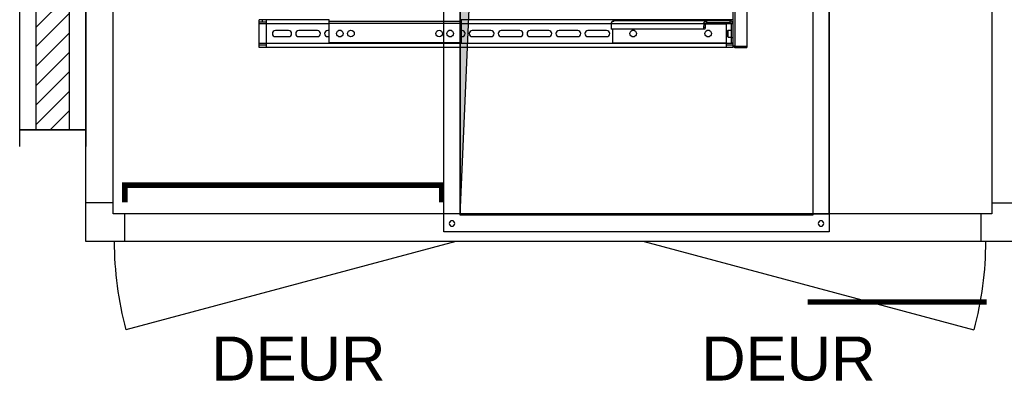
# Model space of a CAD drawing. Extents: x -156717 to 425753, y -51191 to 363295.
# Tile 346 of 502: x 124883 to 126671, y 159150 to 159807. Entities that reach past the tile are written whole.
import ezdxf

# ---------------------------------------------------------------- set-up
doc = ezdxf.new("R2010")
doc.units = 0
doc.header["$LTSCALE"] = 50
doc.layers.get('0').update_dxf_attribs({"linetype": 'CONTINUOUS'})
for name, color, linetype in [('01', 7, 'CONTINUOUS'), ('HACHURES', 8, 'CONTINUOUS'), ('TEXTEND', 92, 'CONTINUOUS')]:
    doc.layers.add(name, color=color, linetype=linetype)
doc.styles.add('Arial', font='ARIAL.TTF', dxfattribs={"height": 1.8})

# ---------------------------------------------------------------- blocks, each defined once
blk = doc.blocks.new('C5055')
at = {"layer": '01'}
for p, q in [((70, 1615), (70, 1665)), ((1625, 1615), (1625, 1665)), ((50, 1595), (0, 1595)), ((1645, 1595), (1695, 1595)), ((50, 70), (0, 70)), ((1645, 70), (1695, 70)), ((70, 50), (70, 0)), ((1625, 50), (1625, 0))]:
    blk.add_line(p, q, dxfattribs=at)
for points in [[(0, 0), (1695, 0), (1695, 1665), (0, 1665)], [(50, 50), (1645, 50), (1645, 1615), (50, 1615)]]:
    blk.add_lwpolyline(points, close=True, dxfattribs=at)
blk = doc.blocks.new('r51', base_point=(-38378.68599496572, -5321.668738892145))
blk.add_lwpolyline([(-38083.68599496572, -5321.668738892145), (-38053.68599496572, -5321.668738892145), (-38053.68599496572, -6886.668738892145), (-38083.68599496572, -6886.668738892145)], close=True)
blk = doc.blocks.new('er71c6dnh7h', base_point=(4798.891865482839, -1013.066892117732))
at = {"color": 9, "linetype": 'Continuous'}
for p, q in [((4653.891865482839, -533.0791203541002), (4653.891865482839, -1493.0791203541)), ((4657.491865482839, -535.0791203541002), (4657.491865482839, -1491.0791203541)), ((4678.891865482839, -533.0791203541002), (4678.891865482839, -1493.0791203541)), ((3793.891865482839, -1493.0791203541), (3793.891865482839, -1443.0791203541)), ((3920.391865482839, -1443.0791203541), (3793.891865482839, -1443.0791203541)), ((3806.391865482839, -1447.0791203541), (3793.891865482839, -1447.0791203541)), ((3798.891865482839, -1443.0791203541), (3798.891865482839, -1447.0791203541)), ((3806.391865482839, -1443.0791203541), (3806.391865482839, -1493.0791203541)), ((3920.391865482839, -1442.421378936), (3920.391865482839, -1485.0791203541)), ((4160.391865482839, -1445.8577804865), (3920.391865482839, -1445.8577804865)), ((4160.391865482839, -1442.421378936), (4160.391865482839, -1485.0791203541)), ((4653.891865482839, -1443.0791203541), (4160.391865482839, -1443.0791203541)), ((4648.391865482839, -1445.0791203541), (4435.891865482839, -1445.0791203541)), ((4606.431900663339, -1448.0791203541), (4606.431900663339, -1445.0791203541)), ((4606.431900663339, -1448.0791203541), (4648.391865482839, -1448.0791203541)), ((4641.391865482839, -1443.0791203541), (4641.391865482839, -1445.0791203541)), ((4641.391865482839, -1448.0791203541), (4641.391865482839, -1493.0791203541)), ((4648.391865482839, -1445.0791203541), (4648.391865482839, -1448.0791203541)), ((4648.891865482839, -1445.109361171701), (4648.891865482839, -1443.0791203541)), ((4653.891865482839, -1447.0791203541), (4652.623949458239, -1447.0791203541)), ((3920.391865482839, -1450.0791203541), (3793.891865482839, -1450.0791203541)), ((3847.141865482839, -1462.5791203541), (3823.141865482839, -1462.5791203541)), ((3899.641865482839, -1462.5791203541), (3865.641865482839, -1462.5791203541)), ((3920.391865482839, -1462.5791203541), (3918.141865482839, -1462.5791203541)), ((4160.391865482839, -1449.6252975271), (3920.391865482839, -1449.6252975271)), ((3942.764121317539, -1462.5791203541), (3938.019609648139, -1462.5791203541)), ((4142.764121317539, -1462.5791203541), (4138.019609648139, -1462.5791203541)), ((4432.966651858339, -1450.0791203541), (4160.391865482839, -1450.0791203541)), ((4162.141865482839, -1462.5791203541), (4160.391865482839, -1462.5791203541)), ((4214.641865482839, -1462.5791203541), (4180.641865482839, -1462.5791203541)), ((4267.141865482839, -1462.5791203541), (4233.141865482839, -1462.5791203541)), ((4319.641865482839, -1462.5791203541), (4285.641865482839, -1462.5791203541)), ((4372.141865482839, -1462.5791203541), (4338.141865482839, -1462.5791203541)), ((4424.641865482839, -1462.5791203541), (4390.641865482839, -1462.5791203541)), ((4432.939150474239, -1450.5791203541), (4432.939150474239, -1460.0791203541)), ((4600.834290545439, -1450.5791203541), (4432.939150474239, -1450.5791203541)), ((4602.954594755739, -1460.0791203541), (4432.939150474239, -1460.0791203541)), ((4435.891865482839, -1485.0791203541), (4435.891865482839, -1460.0791203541)), ((4475.264121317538, -1462.5791203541), (4470.519609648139, -1462.5791203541)), ((4600.626245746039, -1457.126405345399), (4600.001879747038, -1460.0791203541)), ((4600.834290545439, -1450.5791203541), (4600.626245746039, -1457.126405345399)), ((4603.578960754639, -1457.126405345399), (4600.626245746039, -1457.126405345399)), ((4603.787005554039, -1450.5791203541), (4600.834290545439, -1450.5791203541)), ((4603.578960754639, -1457.126405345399), (4602.954594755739, -1460.0791203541)), ((4603.787005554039, -1450.5791203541), (4603.578960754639, -1457.126405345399)), ((4603.787005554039, -1450.5791203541), (4641.391865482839, -1450.5791203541)), ((4611.264121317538, -1462.5791203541), (4606.519609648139, -1462.5791203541)), ((4650.834978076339, -1450.0791203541), (4641.391865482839, -1450.0791203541)), ((4644.891865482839, -1473.8291203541), (4644.891865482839, -1462.3291203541)), ((4645.391865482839, -1474.3291203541), (4645.391865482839, -1461.8291203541)), ((4645.391865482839, -1461.8291203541), (4650.891865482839, -1461.8291203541)), ((4653.891865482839, -1450.5791203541), (4650.891865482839, -1450.5791203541)), ((4650.891865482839, -1450.5791203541), (4650.891865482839, -1485.0791203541)), ((3823.141865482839, -1473.5791203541), (3847.141865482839, -1473.5791203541)), ((3865.641865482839, -1473.5791203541), (3899.641865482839, -1473.5791203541)), ((3918.141865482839, -1473.5791203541), (3920.391865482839, -1473.5791203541)), ((3938.019609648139, -1473.5791203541), (3942.764121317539, -1473.5791203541)), ((4138.019609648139, -1473.5791203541), (4142.764121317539, -1473.5791203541)), ((4160.391865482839, -1473.5791203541), (4162.141865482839, -1473.5791203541)), ((4180.641865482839, -1473.5791203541), (4214.641865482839, -1473.5791203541)), ((4233.141865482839, -1473.5791203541), (4267.141865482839, -1473.5791203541)), ((4285.641865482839, -1473.5791203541), (4319.641865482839, -1473.5791203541)), ((4338.141865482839, -1473.5791203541), (4372.141865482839, -1473.5791203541)), ((4390.641865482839, -1473.5791203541), (4424.641865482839, -1473.5791203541)), ((4470.519609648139, -1473.5791203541), (4475.264121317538, -1473.5791203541)), ((4606.519609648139, -1473.5791203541), (4611.264121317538, -1473.5791203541)), ((4645.391865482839, -1474.3291203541), (4650.891865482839, -1474.3291203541)), ((4650.891865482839, -1475.0791203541), (4653.891865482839, -1475.0791203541)), ((4653.891865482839, -1486.0791203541), (3793.891865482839, -1486.0791203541)), ((3806.391865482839, -1489.0791203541), (3793.891865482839, -1489.0791203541)), ((4653.891865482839, -1493.0791203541), (3793.891865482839, -1493.0791203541)), ((4160.391865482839, -1485.0791203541), (3920.391865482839, -1485.0791203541)), ((4435.891865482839, -1485.0791203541), (4641.391865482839, -1485.0791203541)), ((4653.891865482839, -1489.0791203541), (4641.391865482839, -1489.0791203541)), ((4650.891865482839, -1485.0791203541), (4653.891865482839, -1485.0791203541)), ((4657.491865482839, -1491.0791203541), (4657.491865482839, -1493.0791203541)), ((4657.491865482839, -1491.0791203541), (4678.891865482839, -1491.0791203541)), ((4657.491865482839, -1493.0791203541), (4678.891865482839, -1493.0791203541))]:
    blk.add_line(p, q, dxfattribs=at)
for centre in [(3940.391865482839, -1468.0791203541), (3960.391865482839, -1468.0791203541), (4120.391865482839, -1468.0791203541), (4140.391865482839, -1468.0791203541), (4472.891865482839, -1468.0791203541), (4608.891865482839, -1468.0791203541)]:
    blk.add_circle(centre, 6, dxfattribs=at)
for centre, radius, start, end in [((4648.391865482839, -1450.5791203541), 5.5, 0, 89.99999999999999), ((4648.391865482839, -1450.5791203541), 2.5, 0, 89.99999999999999), ((3823.141865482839, -1468.0791203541), 5.5, 89.99999999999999, 270), ((3847.141865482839, -1468.0791203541), 5.5, 270, 89.99999999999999), ((3865.641865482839, -1468.0791203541), 5.5, 89.99999999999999, 270), ((3899.641865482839, -1468.0791203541), 5.5, 270, 89.99999999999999), ((3918.141865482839, -1468.0791203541), 5.5, 89.99999999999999, 270), ((4162.141865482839, -1468.0791203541), 5.5, 270, 89.99999999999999), ((4180.641865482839, -1468.0791203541), 5.5, 89.99999999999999, 270), ((4214.641865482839, -1468.0791203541), 5.5, 270, 89.99999999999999), ((4233.141865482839, -1468.0791203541), 5.5, 89.99999999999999, 270), ((4267.141865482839, -1468.0791203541), 5.5, 270, 89.99999999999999), ((4285.641865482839, -1468.0791203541), 5.5, 89.99999999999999, 270), ((4319.641865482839, -1468.0791203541), 5.5, 270, 89.99999999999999), ((4338.141865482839, -1468.0791203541), 5.5, 89.99999999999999, 270), ((4372.141865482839, -1468.0791203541), 5.5, 270, 89.99999999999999), ((4390.641865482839, -1468.0791203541), 5.5, 89.99999999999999, 270), ((4424.641865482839, -1468.0791203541), 5.5, 270, 89.99999999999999), ((4645.391865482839, -1462.3291203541), 0.5, 89.99999999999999, 180), ((4645.391865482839, -1473.8291203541), 0.5, 180, 270), ((4657.491865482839, -1489.4791203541), 3.600000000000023, 180, 270), ((4657.491865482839, -1489.4791203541), 1.600000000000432, 238.7515707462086, 270.0000000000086)]:
    blk.add_arc(centre, radius, start, end, dxfattribs=at)
for points, start_tangent, end_tangent in [([(4432.939150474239, -1450.5791203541), (4432.972856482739, -1449.9663146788), (4433.073835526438, -1449.3598848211), (4433.240177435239, -1448.770590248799), (4433.470702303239, -1448.2023502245), (4433.762189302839, -1447.6637906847), (4434.110039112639, -1447.1628664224), (4434.511984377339, -1446.7029672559), (4434.960967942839, -1446.2923467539)], (1.836909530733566e-16, 1), (0.7745213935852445, 0.6325477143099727)), ([(4434.960967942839, -1446.2923467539), (4435.066865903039, -1446.1112201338), (4435.177590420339, -1445.9132352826), (4435.292223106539, -1445.7110317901), (4435.409845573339, -1445.5172492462), (4435.529539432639, -1445.3445272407), (4435.589876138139, -1445.2700138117), (4435.650386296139, -1445.2055053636), (4435.891865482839, -1445.0791203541)], (0.5222455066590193, 0.852795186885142), (1, -1.836909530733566e-16)), ([(4434.960967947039, -1446.2923467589), (4435.720319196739, -1445.773340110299), (4436.554677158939, -1445.3912858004), (4437.440536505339, -1445.157723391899), (4438.352461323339, -1445.0791203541)], (0.7745213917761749, 0.6325477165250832), (1, 1.253738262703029e-09)), ([(4600.834290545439, -1450.5791203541), (4600.887924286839, -1449.9162542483), (4601.020006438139, -1449.2626477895), (4601.228511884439, -1448.6290104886), (4601.511221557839, -1448.0228465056), (4601.863220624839, -1447.4550445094), (4602.281004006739, -1446.9316531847), (4602.756854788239, -1446.4625704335), (4603.286188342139, -1446.0525156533), (4603.859202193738, -1445.7092677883), (4604.470002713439, -1445.4364487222), (4605.107820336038, -1445.2389986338), (4605.765307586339, -1445.1192111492), (4606.431900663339, -1445.0791203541)], (0.02132761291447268, 0.9997725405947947), (1, -1.836909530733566e-16)), ([(4603.787005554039, -1450.5791203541), (4603.828571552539, -1450.224570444), (4603.920291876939, -1449.8744712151), (4604.060226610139, -1449.5393904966), (4604.244086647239, -1449.2283151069), (4604.471177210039, -1448.9426262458), (4604.737469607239, -1448.6891766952), (4605.035412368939, -1448.475474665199), (4605.358233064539, -1448.3055852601), (4605.704834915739, -1448.1804812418), (4606.066243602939, -1448.1043891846), (4606.431900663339, -1448.0791203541)], (0.04687982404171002, 0.9989005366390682), (1, -1.836909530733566e-16)), ([(4653.891865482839, -1489.4791203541), (4653.899576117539, -1489.5457870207), (4653.922663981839, -1489.6124536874), (4653.961041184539, -1489.6791203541), (4654.014532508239, -1489.7457870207), (4654.165899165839, -1489.8791203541), (4654.374174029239, -1490.0124536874), (4654.635793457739, -1490.1457870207), (4654.946281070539, -1490.2791203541), (4655.300324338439, -1490.412453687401), (4655.691865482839, -1490.5457870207), (4656.114205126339, -1490.6791203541), (4656.560116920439, -1490.8124536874), (4657.021971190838, -1490.945787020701), (4657.491865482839, -1491.0791203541)], (-1.836909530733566e-16, -1), (0.9622253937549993, -0.2722540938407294))]:
    blk.add_spline(points, degree=3, dxfattribs=dict(at, start_tangent=start_tangent, end_tangent=end_tangent))
blk = doc.blocks.new('garant1', base_point=(1930.21169773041, -2.075505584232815))
at = {"const_width": 10}
blk.add_lwpolyline([(2526.344078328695, 18.69550209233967), (2526.344078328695, 50.01609805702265), (1951.006987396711, 50.01609805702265), (1951.006987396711, 18.69550209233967)], dxfattribs=at)
blk = doc.blocks.new('PORTE620')
blk.add_line((0, 0), (-598.8740122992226, -160.4678079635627))
blk.add_arc((0, 0), 620.0000000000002, 180, 195)
blk = doc.blocks.new('ms6401570', base_point=(66148.2179403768, -6232.658631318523))
for points in [[(66118.2179403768, -6902.658631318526), (67748.2179403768, -6902.658631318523), (67748.2179403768, -6202.658631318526), (66118.2179403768, -6202.658631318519)], [(66148.2179403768, -6872.658631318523), (67718.2179403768, -6872.658631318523), (67718.2179403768, -6232.658631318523), (66148.2179403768, -6232.658631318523)]]:
    blk.add_lwpolyline(points, close=True)
blk.add_lwpolyline([(66148.2179403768, -6872.658631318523), (66148.2179403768, -6232.658631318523), (67718.2179403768, -6232.658631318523), (66276.13885068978, -6295.414471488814), (66148.2179403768, -6872.658631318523)])
at = {"color": 9}
for centre in [(66133.2179403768, -6217.658631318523), (67733.2179403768, -6217.658631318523), (66133.2179403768, -6887.658631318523), (67733.2179403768, -6887.658631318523)]:
    blk.add_circle(centre, 5, dxfattribs=at)
blk = doc.blocks.new('ms1260', base_point=(50404.10296507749, 30913.82063358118))
h = blk.add_hatch()
h.set_pattern_fill('ANSI31', color=8, scale=200, style=0)
h.set_pattern_definition([(44.99999999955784, (41051.39004015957, 3665.51642181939), (-17.67766952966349, 17.67766952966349), [])])
h.paths.add_polyline_path([(50434.10296507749, 29653.82063358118), (50494.10296507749, 29653.82063358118), (50494.10296507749, 30913.82063358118), (50434.10296507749, 30913.82063358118)])
at = {"color": 8}
blk.add_lwpolyline([(50434.10296507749, 30913.82063358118), (50494.10296507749, 30913.82063358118), (50494.10296507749, 29653.82063358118), (50434.10296507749, 29653.82063358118)], close=True, dxfattribs=at)
at = {"layer": '01'}
for points in [[(50404.10296507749, 30943.82063358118), (50404.10296507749, 30913.82063358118), (50524.10296507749, 30913.82063358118), (50524.10296507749, 30943.82063358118)], [(50404.10296507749, 29623.82063358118), (50404.10296507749, 29653.82063358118), (50524.10296507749, 29653.82063358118), (50524.10296507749, 29623.82063358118)]]:
    blk.add_lwpolyline(points, dxfattribs=at)
blk.add_lwpolyline([(50404.10296507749, 30913.82063358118), (50524.10296507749, 30913.82063358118), (50524.10296507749, 29653.82063358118), (50404.10296507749, 29653.82063358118)], close=True, dxfattribs=at)

msp = doc.modelspace()

# ---------------------------------------------------------------- hatches: boundary and pattern name
at = {"layer": 'HACHURES'}
msp.add_hatch(color=256, dxfattribs=at).paths.add_polyline_path([(126323.3465159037, 161021.9803888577), (125746.102356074, 160894.0594785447), (125683.3465159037, 159451.9803888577), (125683.3465159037, 161021.9803888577)])

# ---------------------------------------------------------------- linework, layer by layer
at = {"const_width": 10}
msp.add_lwpolyline([(126313.9372584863, 159294.2500889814), (126638.9372584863, 159294.2500889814)], dxfattribs=at)

# ---------------------------------------------------------------- block references
at = {"xscale": -1, "rotation": 90}
msp.add_blockref('ms6401570', (125683.3465159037, 161021.9803888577), dxfattribs=at)
at = {"extrusion": (0, 0, -1)}
msp.add_blockref('r51', (-126648.3465159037, 161019.4803888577), dxfattribs=at)
for name, p in [('ms1260', (124883.3465159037, 160866.9803888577)), ('er71c6dnh7h', (126323.3465159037, 160236.9803888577)), ('garant1', (125053.3465159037, 159454.4803888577)), ('PORTE620', (125675.0060517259, 159404.4803888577))]:
    msp.add_blockref(name, p)
at = {"xscale": -1}
msp.add_blockref('PORTE620', (126016.9561446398, 159404.4803888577), dxfattribs=at)
at = {"layer": '01', "xscale": -1, "rotation": 180}
msp.add_blockref('C5055', (125003.3465159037, 161069.4803888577), dxfattribs=at)

# ---------------------------------------------------------------- texts
at = {"layer": 'TEXTEND', "style": 'Arial'}
for p in [(125230.9780867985, 159151.6270493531), (126120.6873996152, 159151.6270493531)]:
    msp.add_text('DEUR', height=80, dxfattribs=at).set_placement(p)

doc.saveas('drawing.dxf')
